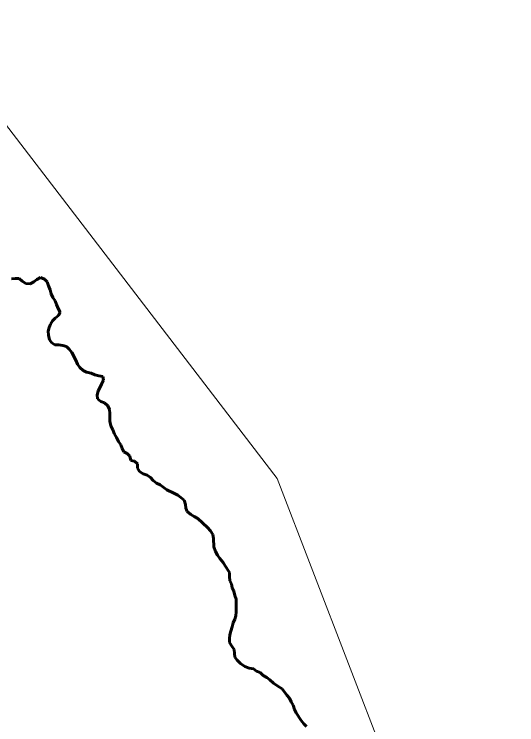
# Model space of a CAD drawing. Extents: x 553962 to 842807, y 8883888 to 9032388.
# Drawn here: x 803758 to 804688, y 9022296 to 9023612 of the extents above; entities that cross this region are included whole.
import ezdxf

# ---------------------------------------------------------------- set-up
doc = ezdxf.new("R2010")
doc.units = 0
doc.header["$LTSCALE"] = 150
doc.linetypes.add('LONG_DASH_SHORT_DASH', pattern=[9.9, 6, -1.2, 1.5, -1.2])
doc.layers.add('60', color=7, linetype='Continuous', lineweight=53)

msp = doc.modelspace()

# ---------------------------------------------------------------- linework, layer by layer
at = {"layer": '60', "lineweight": 13}
for points in [[(802624.4, 9022205.3), (802707.9, 9023068.8), (803111.6, 9023361.3), (803584.9, 9023612), (804245, 9022752.5), (804640.9, 9021722.7), (805895.6, 9022330.7), (806341, 9022219.3)], [(803759.9, 9023122.3), (803753.1, 9023121.8)], [(803854.8, 9022996.7), (803848, 9022998.7), (803840.5, 9022999.7), (803833.5, 9022999.9), (803827.4, 9023003.4), (803823.4, 9023008.9), (803821.3, 9023017.4), (803821.1, 9023025.2), (803823, 9023031.7), (803825.5, 9023038.2), (803828.8, 9023044.3), (803834, 9023049.3), (803840, 9023054.1), (803843.3, 9023060.4), (803839.7, 9023066.9), (803836.5, 9023074.2), (803833.9, 9023081.2), (803829.6, 9023087.2), (803826.3, 9023094.5), (803824.3, 9023101.8), (803821.2, 9023109.3), (803819.2, 9023116.3), (803814.2, 9023121.1), (803806.4, 9023124.3), (803799.8, 9023120.7), (803794.1, 9023116.4), (803787.6, 9023112.9), (803779.5, 9023113.1), (803773, 9023117.4), (803767.4, 9023122.6), (803759.9, 9023122.3)], [(804148.3, 9022590.5), (804145, 9022597), (804138.7, 9022604.3), (804134.4, 9022610.3), (804130.6, 9022617), (804127.3, 9022625.8), (804127.2, 9022640.9), (804125.4, 9022648.7), (804121.6, 9022655.4), (804115.6, 9022661.4), (804097.9, 9022678.2), (804090.9, 9022681.6), (804084.8, 9022685.4), (804078.3, 9022690.9), (804076, 9022697.4), (804075, 9022704.2), (804072.4, 9022711.9), (804066.6, 9022716.9), (804060.8, 9022721.2), (804053.6, 9022725.4), (804040.7, 9022731.4), (804027.9, 9022740.6), (804021.1, 9022743.8), (804015.5, 9022748.8), (804010.5, 9022753.8), (804003.9, 9022758.3), (803996.6, 9022761.1), (803989.8, 9022765.1), (803986.1, 9022771.1), (803986, 9022779.3), (803980.7, 9022784.1), (803973.9, 9022785.8), (803971.9, 9022793.8), (803967.1, 9022798.8), (803960.8, 9022801.6), (803957.8, 9022807.8), (803955.5, 9022814.4), (803950.9, 9022820.6), (803947.4, 9022828.4), (803943.6, 9022834.4), (803940.3, 9022842.2), (803936.8, 9022849.9), (803935, 9022858.2), (803934.9, 9022872.8), (803934.6, 9022880.3), (803931.1, 9022887.1), (803925.1, 9022892.6), (803918.3, 9022894.8), (803912.2, 9022899.5), (803911.4, 9022907.1), (803913.2, 9022913.8), (803919.9, 9022926.9), (803923.1, 9022934.5), (803922.1, 9022941.3), (803914.6, 9022942.5), (803907, 9022944.5), (803900.7, 9022947.2), (803891.9, 9022948.9), (803885.6, 9022952.4), (803879.3, 9022957.6), (803875, 9022964.2), (803872.2, 9022971.4), (803864.9, 9022985.5), (803859.9, 9022991.5), (803854.8, 9022996.7)], [(804185.1, 9022403.9), (804177.1, 9022409.9), (804170.8, 9022415.6), (804166.2, 9022421.4), (804165.9, 9022428.4), (804165.2, 9022435.7), (804160.9, 9022441.9), (804156.6, 9022448.7), (804156.3, 9022456), (804157, 9022462.8), (804158.8, 9022469.8), (804161.5, 9022477.8), (804163.5, 9022485.1), (804166.2, 9022491.7), (804168.2, 9022498.2), (804168.7, 9022505.2), (804168.6, 9022528.6), (804166.3, 9022535.8), (804164.5, 9022543.4), (804161.5, 9022549.6), (804160.4, 9022556.9), (804156.9, 9022562.9), (804156.4, 9022570.5), (804156.3, 9022578.2), (804148.3, 9022590.5)], [(804299.3, 9022292.9), (804294.1, 9022297.9), (804289.2, 9022304.2), (804280.2, 9022318.4), (804277.1, 9022324.7), (804274.1, 9022332.7), (804270.5, 9022338.7), (804267.5, 9022345.7), (804262.5, 9022351), (804254.1, 9022362.5), (804245.8, 9022367.7), (804238, 9022373), (804231.2, 9022379.5), (804225.9, 9022384), (804219.1, 9022387.7), (804213.3, 9022393), (804206.5, 9022395.7), (804200.7, 9022399.7), (804192.9, 9022401.2), (804185.1, 9022403.9)]]:
    msp.add_lwpolyline(points, dxfattribs=at)
at = {"layer": '60', "linetype": 'LONG_DASH_SHORT_DASH', "lineweight": 60}
for points in [[(803759.9, 9023122.3), (803753.1, 9023121.8)], [(803854.8, 9022996.7), (803848, 9022998.7), (803840.5, 9022999.7), (803833.5, 9022999.9), (803827.4, 9023003.4), (803823.4, 9023008.9), (803821.3, 9023017.4), (803821.1, 9023025.2), (803823, 9023031.7), (803825.5, 9023038.2), (803828.8, 9023044.3), (803834, 9023049.3), (803840, 9023054.1), (803843.3, 9023060.4), (803839.7, 9023066.9), (803836.5, 9023074.2), (803833.9, 9023081.2), (803829.6, 9023087.2), (803826.3, 9023094.5), (803824.3, 9023101.8), (803821.2, 9023109.3), (803819.2, 9023116.3), (803814.2, 9023121.1), (803806.4, 9023124.3), (803799.8, 9023120.7), (803794.1, 9023116.4), (803787.6, 9023112.9), (803779.5, 9023113.1), (803773, 9023117.4), (803767.4, 9023122.6), (803759.9, 9023122.3)], [(804148.3, 9022590.5), (804145, 9022597), (804138.7, 9022604.3), (804134.4, 9022610.3), (804130.6, 9022617), (804127.3, 9022625.8), (804127.2, 9022640.9), (804125.4, 9022648.7), (804121.6, 9022655.4), (804115.6, 9022661.4), (804097.9, 9022678.2), (804090.9, 9022681.6), (804084.8, 9022685.4), (804078.3, 9022690.9), (804076, 9022697.4), (804075, 9022704.2), (804072.4, 9022711.9), (804066.6, 9022716.9), (804060.8, 9022721.2), (804053.6, 9022725.4), (804040.7, 9022731.4), (804027.9, 9022740.6), (804021.1, 9022743.8), (804015.5, 9022748.8), (804010.5, 9022753.8), (804003.9, 9022758.3), (803996.6, 9022761.1), (803989.8, 9022765.1), (803986.1, 9022771.1), (803986, 9022779.3), (803980.7, 9022784.1), (803973.9, 9022785.8), (803971.9, 9022793.8), (803967.1, 9022798.8), (803960.8, 9022801.6), (803957.8, 9022807.8), (803955.5, 9022814.4), (803950.9, 9022820.6), (803947.4, 9022828.4), (803943.6, 9022834.4), (803940.3, 9022842.2), (803936.8, 9022849.9), (803935, 9022858.2), (803934.9, 9022872.8), (803934.6, 9022880.3), (803931.1, 9022887.1), (803925.1, 9022892.6), (803918.3, 9022894.8), (803912.2, 9022899.5), (803911.4, 9022907.1), (803913.2, 9022913.8), (803919.9, 9022926.9), (803923.1, 9022934.5), (803922.1, 9022941.3), (803914.6, 9022942.5), (803907, 9022944.5), (803900.7, 9022947.2), (803891.9, 9022948.9), (803885.6, 9022952.4), (803879.3, 9022957.6), (803875, 9022964.2), (803872.2, 9022971.4), (803864.9, 9022985.5), (803859.9, 9022991.5), (803854.8, 9022996.7)], [(804185.1, 9022403.9), (804177.1, 9022409.9), (804170.8, 9022415.6), (804166.2, 9022421.4), (804165.9, 9022428.4), (804165.2, 9022435.7), (804160.9, 9022441.9), (804156.6, 9022448.7), (804156.3, 9022456), (804157, 9022462.8), (804158.8, 9022469.8), (804161.5, 9022477.8), (804163.5, 9022485.1), (804166.2, 9022491.7), (804168.2, 9022498.2), (804168.7, 9022505.2), (804168.6, 9022528.6), (804166.3, 9022535.8), (804164.5, 9022543.4), (804161.5, 9022549.6), (804160.4, 9022556.9), (804156.9, 9022562.9), (804156.4, 9022570.5), (804156.3, 9022578.2), (804148.3, 9022590.5)], [(804299.3, 9022292.9), (804294.1, 9022297.9), (804289.2, 9022304.2), (804280.2, 9022318.4), (804277.1, 9022324.7), (804274.1, 9022332.7), (804270.5, 9022338.7), (804267.5, 9022345.7), (804262.5, 9022351), (804254.1, 9022362.5), (804245.8, 9022367.7), (804238, 9022373), (804231.2, 9022379.5), (804225.9, 9022384), (804219.1, 9022387.7), (804213.3, 9022393), (804206.5, 9022395.7), (804200.7, 9022399.7), (804192.9, 9022401.2), (804185.1, 9022403.9)]]:
    msp.add_lwpolyline(points, dxfattribs=at)

doc.saveas('drawing.dxf')
